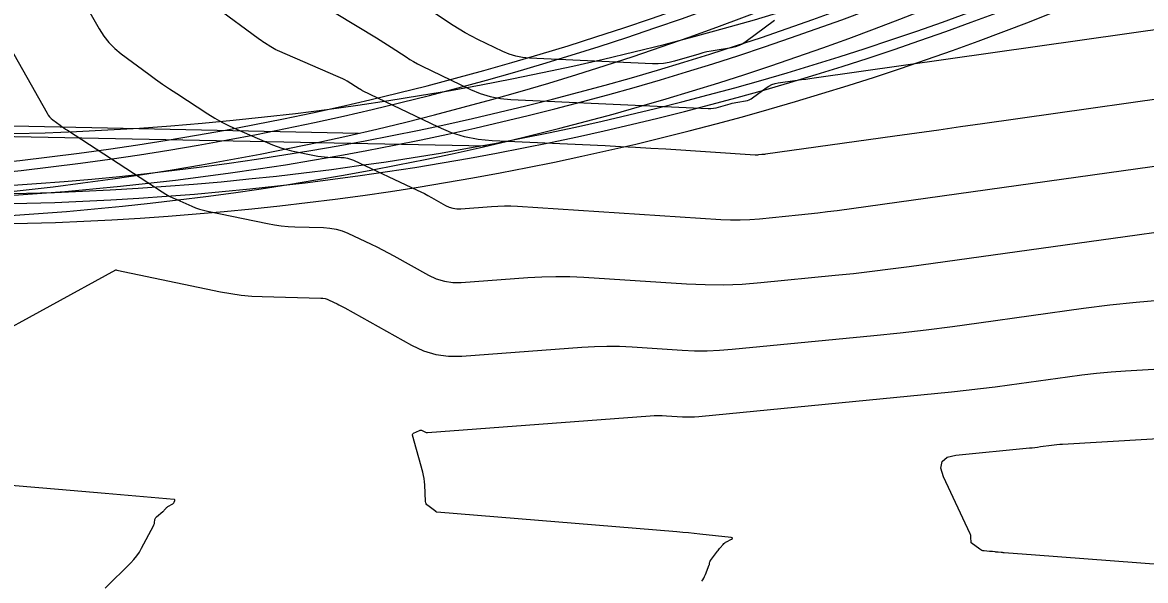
# Model space of a CAD drawing. Extents: x 658976 to 668726, y 639543 to 647196.
# Drawn here: x 661720.2 to 661776.4, y 642500 to 642527.9 of the extents above; entities that cross this region are included whole.
import ezdxf

# ---------------------------------------------------------------- set-up
doc = ezdxf.new("R2010")
doc.units = 0
for name, color, linetype in [('Ex_Major Contours', 7, 'Continuous'), ('Ex_Minor Contours', 7, 'Continuous'), ('R_Ramp 15 Degree_Min Ls', 7, 'Continuous'), ('R_Ramp 20 Degree Des Ls', 7, 'Continuous'), ('R_Ramp 20 Degree Existing Ramp', 7, 'Continuous'), ('R_Ramp 20 Degree_Min Ls', 7, 'Continuous')]:
    doc.layers.add(name, color=color, linetype=linetype)

msp = doc.modelspace()

# ---------------------------------------------------------------- linework, layer by layer
at = {"layer": 'Ex_Major Contours'}
for points in [[(661735.898, 642528.383), (661737.912, 642527.157), (661738.1, 642527.042), (661738.288, 642526.924), (661738.474, 642526.805), (661738.66, 642526.685), (661739.4, 642526.2), (661739.586, 642526.082), (661739.777, 642525.97), (661739.971, 642525.864), (661740.168, 642525.765), (661742.632, 642524.577), (661743.116, 642524.373), (661743.613, 642524.221), (661744.122, 642524.119), (661744.645, 642524.07), (661754.522, 642523.624), (661754.655, 642523.624), (661754.786, 642523.634), (661754.916, 642523.655), (661755.045, 642523.687), (661755.625, 642523.856), (661755.72, 642523.882), (661755.816, 642523.905), (661755.912, 642523.925), (661756.009, 642523.942), (661756.397, 642524.004), (661756.492, 642524.025), (661756.582, 642524.056), (661756.668, 642524.099), (661756.749, 642524.152), (661757.419, 642524.651), (661757.561, 642524.743), (661757.711, 642524.817), (661757.869, 642524.87), (661758.035, 642524.904), (661758.978, 642525.036), (661759.192, 642525.066), (661759.406, 642525.096), (661759.62, 642525.126), (661759.834, 642525.156), (661777.71, 642527.685)], [(661754.198, 642499.967), (661754.252, 642500.045), (661754.3, 642500.126), (661754.343, 642500.21), (661754.381, 642500.297), (661754.576, 642500.791), (661754.582, 642500.809), (661754.588, 642500.827), (661754.593, 642500.846), (661754.597, 642500.864), (661754.61, 642500.939), (661754.614, 642500.957), (661754.621, 642500.975), (661754.629, 642500.991), (661754.64, 642501.007), (661754.985, 642501.468), (661755.019, 642501.512), (661755.054, 642501.556), (661755.089, 642501.598), (661755.126, 642501.641), (661755.273, 642501.807), (661755.311, 642501.847), (661755.352, 642501.883), (661755.396, 642501.916), (661755.444, 642501.944), (661755.691, 642502.078), (661755.733, 642502.107), (661755.744, 642502.129), (661755.725, 642502.145), (661755.676, 642502.155), (661754.099, 642502.326), (661753.815, 642502.356), (661753.53, 642502.384), (661753.246, 642502.41), (661752.961, 642502.435), (661740.943, 642503.428), (661740.927, 642503.431), (661740.911, 642503.435), (661740.896, 642503.442), (661740.882, 642503.451), (661740.485, 642503.75), (661740.439, 642503.793), (661740.405, 642503.842), (661740.383, 642503.898), (661740.374, 642503.961), (661740.339, 642504.79), (661740.328, 642504.949), (661740.307, 642505.107), (661740.278, 642505.264), (661740.24, 642505.419), (661739.727, 642507.272), (661739.722, 642507.307), (661739.729, 642507.336), (661739.747, 642507.36), (661739.776, 642507.379), (661740.064, 642507.515), (661740.098, 642507.526), (661740.132, 642507.53), (661740.166, 642507.524), (661740.199, 642507.51), (661740.332, 642507.436), (661740.366, 642507.42), (661740.401, 642507.409), (661740.437, 642507.404), (661740.474, 642507.404), (661751.619, 642508.244), (661751.821, 642508.256), (661752.024, 642508.261), (661752.226, 642508.258), (661752.428, 642508.249), (661753.238, 642508.196), (661753.44, 642508.187), (661753.643, 642508.187), (661753.845, 642508.194), (661754.047, 642508.21), (661766.707, 642509.452), (661767.434, 642509.527), (661768.161, 642509.61), (661768.887, 642509.699), (661769.612, 642509.797), (661772.51, 642510.201), (661773.236, 642510.295), (661773.962, 642510.374), (661774.69, 642510.439), (661775.42, 642510.489), (661788.777, 642511.272)]]:
    msp.add_lwpolyline(points, dxfattribs=at)
at = {"layer": 'Ex_Minor Contours'}
for points in [[(661780.99, 642524.655), (661768.254, 642522.853), (661767.159, 642522.699), (661766.064, 642522.545), (661764.969, 642522.391), (661763.874, 642522.238), (661757.388, 642521.334), (661757.345, 642521.328), (661757.302, 642521.323), (661757.259, 642521.318), (661757.215, 642521.313), (661757.042, 642521.296), (661756.998, 642521.293), (661756.955, 642521.291), (661756.911, 642521.291), (661756.868, 642521.293), (661752.407, 642521.581), (661751.649, 642521.629), (661750.891, 642521.672), (661750.133, 642521.712), (661749.374, 642521.748), (661743.71, 642522.003), (661743.011, 642522.07), (661742.33, 642522.205), (661741.665, 642522.409), (661741.018, 642522.682), (661737.217, 642524.514), (661737.203, 642524.521), (661737.189, 642524.529), (661737.176, 642524.537), (661737.162, 642524.545), (661737.109, 642524.58), (661737.096, 642524.589), (661737.083, 642524.597), (661737.069, 642524.606), (661737.056, 642524.614), (661736.444, 642524.987), (661736.336, 642525.049), (661736.226, 642525.108), (661736.115, 642525.164), (661736.001, 642525.215), (661732.959, 642526.525), (661732.872, 642526.565), (661732.788, 642526.608), (661732.705, 642526.655), (661732.624, 642526.705), (661732.304, 642526.913), (661732.224, 642526.966), (661732.145, 642527.019), (661732.067, 642527.074), (661731.99, 642527.13), (661727.82, 642530.205)], [(661722.748, 642529.876), (661724.032, 642527.605), (661724.259, 642527.248), (661724.519, 642526.921), (661724.812, 642526.623), (661725.139, 642526.355), (661726.513, 642525.342), (661726.858, 642525.091), (661727.207, 642524.846), (661727.56, 642524.606), (661727.916, 642524.37), (661729.471, 642523.36), (661729.82, 642523.144), (661730.176, 642522.943), (661730.541, 642522.758), (661730.915, 642522.588), (661732.717, 642521.811), (661732.95, 642521.718), (661733.186, 642521.637), (661733.426, 642521.567), (661733.67, 642521.51), (661734.819, 642521.271), (661734.982, 642521.241), (661735.146, 642521.219), (661735.31, 642521.203), (661735.476, 642521.195), (661736.139, 642521.178), (661736.303, 642521.165), (661736.463, 642521.136), (661736.619, 642521.091), (661736.771, 642521.029), (661739.951, 642519.539), (661740.133, 642519.452), (661740.314, 642519.361), (661740.494, 642519.267), (661740.671, 642519.17), (661741.378, 642518.774), (661741.558, 642518.689), (661741.744, 642518.633), (661741.937, 642518.605), (661742.136, 642518.606), (661743.674, 642518.722), (661743.998, 642518.741), (661744.322, 642518.748), (661744.646, 642518.744), (661744.97, 642518.729), (661755.152, 642518.071), (661755.639, 642518.05), (661756.126, 642518.048), (661756.613, 642518.066), (661757.099, 642518.104), (661759.045, 642518.295), (661759.531, 642518.345), (661760.016, 642518.4), (661760.501, 642518.46), (661760.985, 642518.525), (661779.022, 642521.04)], [(661757.843, 642528.023), (661756.431, 642526.972), (661756.26, 642526.859), (661756.079, 642526.77), (661755.889, 642526.703), (661755.689, 642526.659), (661754.87, 642526.529), (661754.665, 642526.493), (661754.463, 642526.451), (661754.262, 642526.402), (661754.062, 642526.347), (661752.838, 642525.991), (661752.566, 642525.924), (661752.292, 642525.879), (661752.015, 642525.857), (661751.735, 642525.859), (661745.579, 642526.136), (661745.233, 642526.169), (661744.896, 642526.236), (661744.567, 642526.337), (661744.247, 642526.472), (661742.983, 642527.082), (661742.669, 642527.239), (661742.362, 642527.406), (661742.06, 642527.584), (661741.764, 642527.771), (661740.034, 642528.905)], [(661718.946, 642527.763), (661721.422, 642523.384), (661721.481, 642523.29), (661721.55, 642523.204), (661721.627, 642523.125), (661721.713, 642523.055), (661722.076, 642522.788), (661722.167, 642522.721), (661722.259, 642522.657), (661722.352, 642522.593), (661722.445, 642522.531), (661727.191, 642519.448), (661727.366, 642519.34), (661727.544, 642519.24), (661727.727, 642519.147), (661727.914, 642519.061), (661728.67, 642518.736), (661728.861, 642518.659), (661729.055, 642518.593), (661729.251, 642518.536), (661729.451, 642518.489), (661732.467, 642517.862), (661732.807, 642517.8), (661733.148, 642517.752), (661733.49, 642517.72), (661733.835, 642517.704), (661735.267, 642517.666), (661735.584, 642517.642), (661735.893, 642517.586), (661736.194, 642517.498), (661736.488, 642517.378), (661737.649, 642516.834), (661737.938, 642516.696), (661738.224, 642516.552), (661738.507, 642516.403), (661738.788, 642516.249), (661740.523, 642515.278), (661740.912, 642515.095), (661741.315, 642514.974), (661741.731, 642514.914), (661742.161, 642514.916), (661745.489, 642515.167), (661746.189, 642515.207), (661746.889, 642515.223), (661747.59, 642515.215), (661748.291, 642515.182), (661753.435, 642514.849), (661754.367, 642514.808), (661755.298, 642514.805), (661756.228, 642514.839), (661757.157, 642514.911), (661760.874, 642515.276), (661761.803, 642515.372), (661762.73, 642515.477), (661763.657, 642515.592), (661764.582, 642515.716), (661775.995, 642517.308), (661776.957, 642517.432)], [(661714.985, 642510.15), (661724.865, 642515.555), (661724.87, 642515.557), (661724.875, 642515.557), (661724.879, 642515.557), (661724.884, 642515.554), (661724.912, 642515.536), (661724.919, 642515.533), (661724.92, 642515.533), (661730.115, 642514.453), (661730.631, 642514.358), (661731.149, 642514.286), (661731.67, 642514.237), (661732.194, 642514.212), (661735.126, 642514.136), (661735.234, 642514.127), (661735.34, 642514.108), (661735.443, 642514.078), (661735.544, 642514.037), (661735.941, 642513.851), (661736.04, 642513.803), (661736.138, 642513.754), (661736.236, 642513.703), (661736.332, 642513.65), (661739.667, 642511.783), (661740.265, 642511.501), (661740.885, 642511.314), (661741.525, 642511.222), (661742.186, 642511.226), (661748.203, 642511.679), (661748.83, 642511.715), (661749.456, 642511.73), (661750.083, 642511.722), (661750.71, 642511.693), (661753.217, 642511.531), (661753.844, 642511.503), (661754.47, 642511.501), (661755.096, 642511.524), (661755.721, 642511.572), (661762.812, 642512.268), (661764.129, 642512.404), (661765.444, 642512.553), (661766.758, 642512.716), (661768.07, 642512.892), (661773.315, 642513.624), (661774.628, 642513.793), (661775.943, 642513.937), (661777.261, 642514.054)], [(661782.774, 642500.374), (661772.007, 642501.19), (661770.908, 642501.273), (661769.334, 642501.392), (661769.297, 642501.395), (661769.26, 642501.398), (661769.223, 642501.401), (661769.186, 642501.405), (661769.036, 642501.419), (661769, 642501.422), (661768.965, 642501.425), (661768.93, 642501.429), (661768.894, 642501.433), (661768.753, 642501.448), (661768.717, 642501.452), (661768.682, 642501.455), (661768.647, 642501.459), (661768.611, 642501.462), (661768.334, 642501.485), (661768.277, 642501.493), (661768.223, 642501.509), (661768.172, 642501.533), (661768.124, 642501.564), (661767.694, 642501.888), (661767.691, 642501.891), (661767.69, 642501.893), (661767.688, 642501.896), (661767.688, 642501.9), (661767.676, 642502.171), (661767.672, 642502.216), (661767.664, 642502.261), (661767.651, 642502.305), (661767.633, 642502.347), (661766.307, 642505.193), (661766.175, 642505.627), (661766.234, 642505.952), (661766.484, 642506.168), (661766.925, 642506.275), (661770.601, 642506.636), (661770.739, 642506.65), (661770.878, 642506.666), (661771.016, 642506.683), (661771.154, 642506.701), (661771.705, 642506.778), (661771.843, 642506.796), (661771.981, 642506.811), (661772.12, 642506.824), (661772.259, 642506.833), (661791.679, 642507.971)], [(661724.326, 642499.614), (661725.622, 642500.894), (661725.777, 642501.059), (661725.917, 642501.234), (661726.045, 642501.419), (661726.158, 642501.614), (661726.761, 642502.746), (661726.778, 642502.782), (661726.791, 642502.819), (661726.801, 642502.857), (661726.808, 642502.896), (661726.827, 642503.054), (661726.835, 642503.092), (661726.85, 642503.126), (661726.871, 642503.157), (661726.899, 642503.184), (661727.227, 642503.456), (661727.249, 642503.476), (661727.271, 642503.496), (661727.292, 642503.517), (661727.311, 642503.538), (661727.389, 642503.627), (661727.409, 642503.649), (661727.431, 642503.668), (661727.454, 642503.686), (661727.478, 642503.702), (661727.72, 642503.848), (661727.74, 642503.862), (661727.756, 642503.879), (661727.77, 642503.897), (661727.781, 642503.918), (661727.818, 642504.008), (661727.824, 642504.028), (661727.82, 642504.043), (661727.809, 642504.052), (661727.789, 642504.057), (661724.332, 642504.36), (661723.747, 642504.411), (661723.163, 642504.461), (661722.578, 642504.511), (661721.994, 642504.56), (661715.267, 642505.122)]]:
    msp.add_lwpolyline(points, dxfattribs=at)
at = {"layer": 'R_Ramp 15 Degree_Min Ls'}
msp.add_line((661600.47, 642525.17), (661737.02, 642522.396), dxfattribs=at)
for radius in [150, 149, 148.5]:
    msp.add_arc((661703.518, 642668.606), radius, 268.83584, 341.54523, dxfattribs=at)
at = {"layer": 'R_Ramp 20 Degree Des Ls'}
for radius, end in [(149, 336.54523), (148.5, 336.54523), (150, 336.54523), (145.5, 308.36836)]:
    msp.add_arc((661716.38, 642667.825), radius, 268.83584, end, dxfattribs=at)
at = {"layer": 'R_Ramp 20 Degree Existing Ramp'}
msp.add_line((661613.446, 642524.387), (661743.399, 642521.746), dxfattribs=at)
for radius in [148.5, 150, 149]:
    msp.add_arc((661709.896, 642667.957), radius, 268.83584, 336.54523, dxfattribs=at)
at = {"layer": 'R_Ramp 20 Degree_Min Ls'}
for radius, end in [(149, 336.54523), (148.5, 336.54523), (150, 336.54523), (145.5, 308.36836)]:
    msp.add_arc((661716.38, 642667.825), radius, 268.83584, end, dxfattribs=at)

doc.saveas('drawing.dxf')
